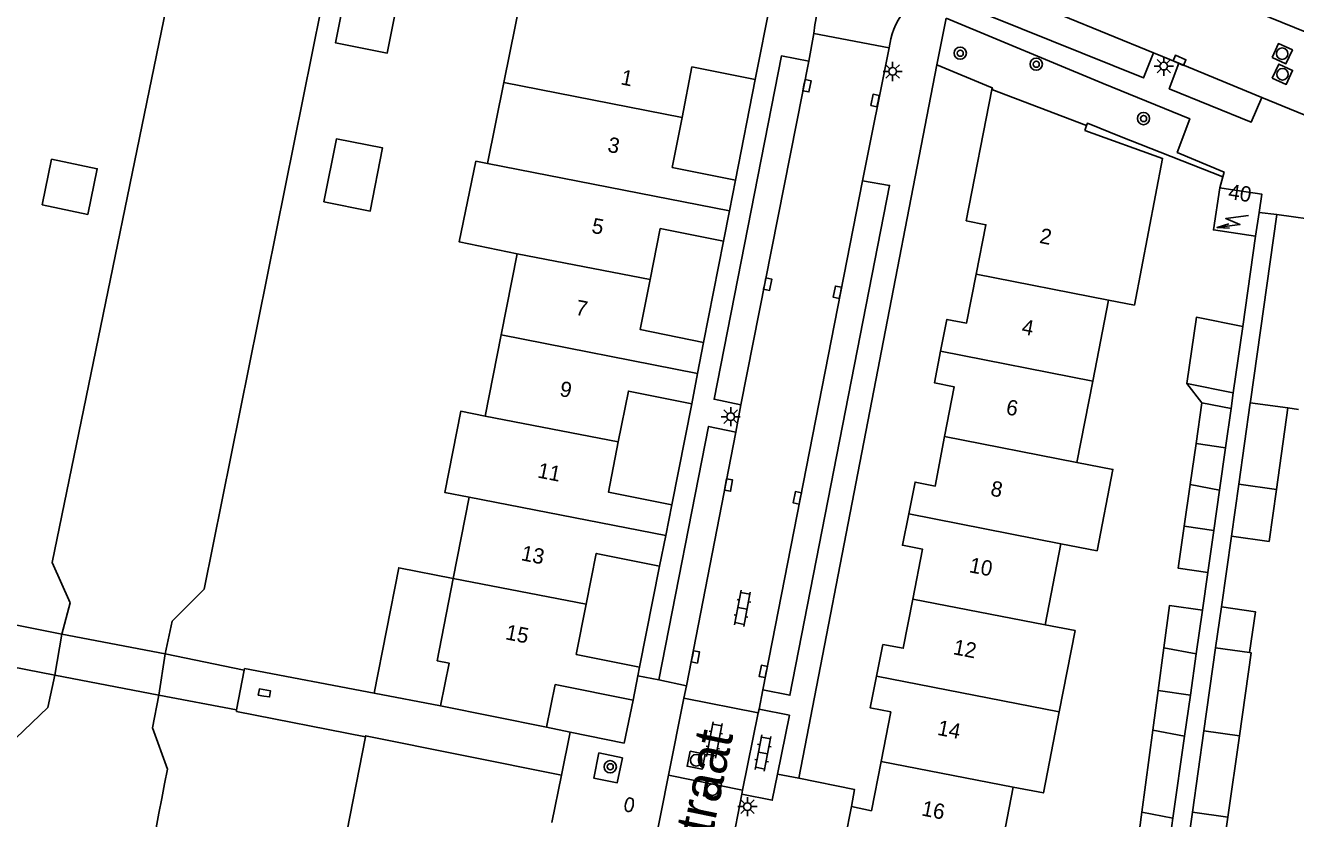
# Model space of a CAD drawing. Extents: x 128000 to 131008, y 398996 to 402500.
# Drawn here: x 128202.5 to 128285.4, y 400307.7 to 400359.5 of the extents above; entities that cross this region are included whole.
import ezdxf

# ---------------------------------------------------------------- set-up
doc = ezdxf.new("R2010")
doc.units = 0
for name, color, linetype in [('gg-afsc-erfafscheiding', 7, 'Continuous'), ('gg-afsc-muur', 7, 'Continuous'), ('gg-anno-huisnummerreeks BGT', 7, 'Continuous'), ('gg-anno-openbare ruimte label', 7, 'Continuous'), ('gg-bbg-bijgebouw', 7, 'Continuous'), ('gg-bbg-gedigitaliseerde bebouwing', 7, 'Continuous'), ('gg-bbg-gedigitaliseerde bijgebouw', 7, 'Continuous'), ('gg-bbg-hoofdgebouw', 7, 'Continuous'), ('gg-bbg-luifel en loopbrug', 7, 'Continuous'), ('gg-bbg-tussenscheiding', 7, 'Continuous'), ('gg-knt-bovenkant onderkant talud', 7, 'Continuous'), ('gg-knt-verharding', 7, 'Continuous'), ('gg-knt-verharding nz', 7, 'Continuous'), ('gg-kntw-beschoeiing', 7, 'Continuous'), ('gg-kwrk-kunstwerk niveau 01', 7, 'Continuous'), ('gt-grn-weggrens', 7, 'Continuous'), ('gt-symb-boom', 7, 'Continuous'), ('gt-symb-brandkraan', 7, 'Continuous'), ('gt-symb-klinker verharding', 7, 'Continuous'), ('gt-symb-kolk', 7, 'Continuous'), ('gt-symb-lichtmast', 7, 'Continuous'), ('gt-symb-rioolschacht', 7, 'Continuous'), ('gt-symb-trafo symbool', 7, 'Continuous')]:
    doc.layers.add(name, color=color, linetype=linetype)

# ---------------------------------------------------------------- blocks, each defined once
blk = doc.blocks.new('gt0-BR')
at = {"layer": 'gt-symb-brandkraan'}
for centre, radius, start, end in [((-0.244, 0), 0.206, 107.56694, 252.43307), ((0.599, -2.664), 3, 106.89205, 107.56694), ((0, -0.691), 0.938, 73.10799, 106.89205), ((-0.599, -2.664), 3, 72.43309, 73.10799), ((0.244, 0), 0.206, 287.56695, 72.43309), ((0.599, 2.664), 3, 252.43307, 253.10797), ((0, 0.691), 0.938, 253.10797, 286.89206), ((-0.599, 2.664), 3, 286.89206, 287.56695)]:
    blk.add_arc(centre, radius, start, end, dxfattribs=at)
blk = doc.blocks.new('gt0-BOOM')
at = {"layer": 'gt-symb-boom'}
for radius in [0.4, 0.2]:
    blk.add_circle((0, 0), radius, dxfattribs=at)
blk = doc.blocks.new('gt0-HSP')
at = {"layer": 'gt-symb-trafo symbool'}
for points in [[(0.771, 0.746), (-0.529, -0.004), (0.471, -0.004), (-0.829, -0.754)], [(-0.217, -0.24), (-0.829, -0.754), (-0.077, -0.48)]]:
    blk.add_lwpolyline(points, dxfattribs=at)
blk = doc.blocks.new('gt0-LMAST')
at = {"layer": 'gt-symb-lichtmast'}
for p, q in [((-0.182, 0.173), (-0.447, 0.438)), ((-0.005, 0.246), (-0.005, 0.621)), ((0.172, 0.173), (0.437, 0.438)), ((-0.255, -0.004), (-0.63, -0.004)), ((-0.182, -0.181), (-0.447, -0.446)), ((-0.005, -0.254), (-0.005, -0.629)), ((0.437, -0.446), (0.172, -0.181)), ((0.245, -0.004), (0.62, -0.004))]:
    blk.add_line(p, q, dxfattribs=at)
blk.add_circle((-0.005, -0.004), 0.25, dxfattribs=at)
blk = doc.blocks.new('gt0-KOLK')
at = {"layer": 'gt-symb-kolk'}
blk.add_lwpolyline([(0, 0), (0.375, 0), (0.375, 0.4), (-0.375, 0.4), (-0.375, 0), (0, 0)], dxfattribs=at)
blk = doc.blocks.new('gt0-RS')
at = {"layer": 'gt-symb-rioolschacht'}
blk.add_lwpolyline([(-0.5, -0.5), (0.5, -0.5), (0.5, 0.5), (-0.5, 0.5)], close=True, dxfattribs=at)
blk.add_circle((0, 0), 0.375, dxfattribs=at)
blk = doc.blocks.new('gt0-KL1')
at = {"layer": 'gt-symb-klinker verharding'}
for p, q in [((-1.15, 0.3), (1.15, 0.3)), ((-1, -0.3), (-1, 0.3)), ((-0.5, 0.3), (-0.5, 0.45)), ((0, -0.3), (0, 0.3)), ((0.5, 0.3), (0.5, 0.45)), ((1, -0.3), (1, 0.3)), ((-1.15, -0.3), (1.15, -0.3)), ((-0.5, -0.45), (-0.5, -0.3)), ((0.5, -0.45), (0.5, -0.3))]:
    blk.add_line(p, q, dxfattribs=at)

msp = doc.modelspace()

# ---------------------------------------------------------------- linework, layer by layer
at = {"layer": 'gg-afsc-erfafscheiding'}
for p, q in [((128282.763, 400345.755), (128281.93, 400339.87)), ((128281.191, 400326.175), (128280.541, 400321.558)), ((128279.654, 400323.805), (128279.305, 400321.345)), ((128225.256, 400315.919), (128216.788, 400317.535)), ((128224.683, 400313.067), (128216.267, 400314.738))]:
    msp.add_line(p, q, dxfattribs=at)
at = {"layer": 'gg-afsc-muur'}
for p, q in [((128273.891, 400352.287), (128280.644, 400349.635)), ((128280.644, 400349.635), (128280.439, 400348.909))]:
    msp.add_line(p, q, dxfattribs=at)
at = {"layer": 'gg-bbg-bijgebouw'}
for p, q in [((128284.157, 400347.167), (128282.432, 400334.958)), ((128287.314, 400346.721), (128284.157, 400347.167)), ((128282.421, 400334.879), (128281.669, 400329.561)), ((128282.432, 400334.958), (128282.421, 400334.879)), ((128281.669, 400329.561), (128281.191, 400326.175))]:
    msp.add_line(p, q, dxfattribs=at)
at = {"layer": 'gg-bbg-gedigitaliseerde bebouwing'}
for p, q in [((128235.704, 400365.628), (128233.717, 400355.782)), ((128233.717, 400355.782), (128232.649, 400350.492)), ((128234.584, 400344.609), (128233.544, 400339.31)), ((128272.142, 400336.291), (128273.176, 400341.581)), ((128273.176, 400341.581), (128274.868, 400341.257)), ((128233.544, 400339.31), (128232.503, 400334.011)), ((128271.107, 400330.991), (128272.142, 400336.291)), ((128231.462, 400328.712), (128230.421, 400323.414)), ((128269.035, 400320.392), (128270.069, 400325.682)), ((128230.421, 400323.414), (128229.366, 400318.043)), ((128224.683, 400313.067), (128223.006, 400304.519)), ((128265.927, 400304.493), (128266.963, 400309.792))]:
    msp.add_line(p, q, dxfattribs=at)
for points in [[(128232.649, 400350.492), (128231.898, 400350.647), (128230.814, 400345.386), (128234.584, 400344.609)], [(128264.539, 400343.27), (128265.172, 400346.503), (128263.883, 400346.755)], [(128232.503, 400334.011), (128230.904, 400334.325), (128229.863, 400329.026), (128231.462, 400328.712)], [(128271.107, 400330.991), (128273.463, 400330.531), (128272.426, 400325.222), (128270.069, 400325.682)], [(128269.962, 400314.709), (128270.998, 400320.008), (128269.035, 400320.392)], [(128269.962, 400314.709), (128268.926, 400309.408), (128266.963, 400309.792)]]:
    msp.add_lwpolyline(points, dxfattribs=at)
at = {"layer": 'gg-bbg-gedigitaliseerde bijgebouw'}
for p, q in [((128281.93, 400339.87), (128281.313, 400335.54)), ((128278.293, 400336.134), (128281.313, 400335.54)), ((128284.135, 400329.219), (128284.877, 400334.544)), ((128284.877, 400334.544), (128285.574, 400334.449)), ((128278.503, 400329.551), (128278.886, 400332.22)), ((128278.886, 400332.22), (128280.806, 400331.944)), ((128280.415, 400329.179), (128280.806, 400331.944)), ((128278.503, 400329.551), (128278.111, 400326.817)), ((128280.041, 400326.54), (128280.415, 400329.179)), ((128278.111, 400326.817), (128280.041, 400326.54)), ((128278.9, 400318.488), (128279.305, 400321.345)), ((128280.163, 400318.878), (128280.541, 400321.558)), ((128276.791, 400318.894), (128276.416, 400316.099)), ((128279.401, 400313.471), (128280.163, 400318.878)), ((128278.52, 400315.802), (128278.9, 400318.488)), ((128276.416, 400316.099), (128278.52, 400315.802)), ((128276.069, 400313.518), (128275.35, 400308.16)), ((128278.139, 400313.115), (128276.069, 400313.518)), ((128277.381, 400307.765), (128278.139, 400313.115)), ((128279.401, 400313.471), (128278.652, 400308.154)), ((128280.959, 400307.838), (128281.713, 400313.142)), ((128275.35, 400308.16), (128274.948, 400305.165)), ((128278.652, 400308.154), (128277.898, 400302.806)), ((128276.972, 400304.878), (128277.381, 400307.765)), ((128280.959, 400307.838), (128280.198, 400302.489))]:
    msp.add_line(p, q, dxfattribs=at)
for points in [[(128281.93, 400339.87), (128278.906, 400340.461), (128278.293, 400336.134)], [(128281.191, 400326.175), (128283.656, 400325.827), (128284.135, 400329.219)], [(128276.791, 400318.894), (128277.161, 400321.65), (128279.305, 400321.345)], [(128282.373, 400318.569), (128282.754, 400321.243), (128280.541, 400321.558)], [(128282.373, 400318.569), (128282.483, 400318.554), (128281.713, 400313.142)]]:
    msp.add_lwpolyline(points, dxfattribs=at)
at = {"layer": 'gg-bbg-hoofdgebouw'}
for p, q in [((128251.132, 400361.126), (128250.126, 400355.981)), ((128265.563, 400355.333), (128263.883, 400346.755)), ((128271.735, 400352.973), (128265.563, 400355.333)), ((128271.624, 400352.665), (128271.735, 400352.973)), ((128248.843, 400349.411), (128248.449, 400347.412)), ((128281.134, 400348.804), (128280.439, 400348.909)), ((128248.449, 400347.412), (128248.058, 400345.424)), ((128282.999, 400347.31), (128282.763, 400345.755)), ((128246.757, 400338.824), (128246.363, 400336.792)), ((128246.363, 400336.792), (128245.98, 400334.818)), ((128244.683, 400328.224), (128244.281, 400326.21)), ((128244.281, 400326.21), (128243.884, 400324.222)), ((128242.471, 400317.052), (128242.161, 400315.475)), ((128242.582, 400317.619), (128242.471, 400317.052)), ((128237.063, 400316.498), (128236.502, 400313.704)), ((128242.161, 400315.475), (128237.063, 400316.498)), ((128236.502, 400313.704), (128229.59, 400315.092)), ((128236.846, 400307.477), (128237.471, 400310.563)), ((128255.995, 400306.434), (128256.408, 400308.516))]:
    msp.add_line(p, q, dxfattribs=at)
for points in [[(128250.126, 400355.981), (128245.99, 400356.811), (128245.346, 400353.511)], [(128245.346, 400353.511), (128244.707, 400350.241), (128248.843, 400349.411)], [(128274.868, 400341.257), (128276.702, 400350.837), (128271.624, 400352.665)], [(128282.763, 400345.755), (128280.024, 400346.17), (128280.439, 400348.909)], [(128281.134, 400348.804), (128283.178, 400348.494), (128282.999, 400347.31)], [(128248.058, 400345.424), (128243.922, 400346.254), (128243.265, 400342.922)], [(128243.265, 400342.922), (128242.621, 400339.654), (128246.757, 400338.824)], [(128264.539, 400343.27), (128263.914, 400340.086), (128262.625, 400340.32), (128262.215, 400338.244)], [(128262.215, 400338.244), (128261.809, 400336.185), (128263.102, 400335.925), (128262.482, 400332.67)], [(128245.98, 400334.818), (128241.844, 400335.648), (128241.19, 400332.322)], [(128241.19, 400332.322), (128240.547, 400329.054), (128244.683, 400328.224)], [(128262.482, 400332.67), (128261.866, 400329.441), (128260.552, 400329.705), (128260.139, 400327.63)], [(128260.139, 400327.63), (128259.731, 400325.582), (128261.039, 400325.318), (128260.402, 400322.058)], [(128243.884, 400324.222), (128239.748, 400325.052), (128239.092, 400321.726)], [(128260.402, 400322.058), (128259.776, 400318.852), (128258.45, 400319.101), (128258.034, 400317.036)], [(128239.092, 400321.726), (128238.446, 400318.449), (128242.582, 400317.619)], [(128229.59, 400315.092), (128230.151, 400317.885), (128229.366, 400318.043)], [(128258.034, 400317.036), (128257.617, 400314.968), (128258.961, 400314.7), (128258.329, 400311.472)], [(128237.471, 400310.563), (128224.7, 400313.149), (128224.683, 400313.067)], [(128258.329, 400311.472), (128257.699, 400308.252), (128256.408, 400308.516)]]:
    msp.add_lwpolyline(points, dxfattribs=at)
at = {"layer": 'gg-bbg-luifel en loopbrug'}
for p, q in [((128278.293, 400336.134), (128279.269, 400334.888)), ((128281.313, 400335.54), (128281.17, 400334.514)), ((128278.886, 400332.22), (128279.269, 400334.888)), ((128281.17, 400334.514), (128279.269, 400334.888)), ((128280.806, 400331.944), (128281.17, 400334.514)), ((128279.654, 400323.805), (128280.041, 400326.54)), ((128229.59, 400315.092), (128225.256, 400315.919)), ((128276.416, 400316.099), (128276.069, 400313.518)), ((128278.139, 400313.115), (128278.52, 400315.802))]:
    msp.add_line(p, q, dxfattribs=at)
for points in [[(128223.454, 400361.984), (128222.744, 400358.372), (128226.111, 400357.711), (128226.821, 400361.323), (128223.454, 400361.984)], [(128221.982, 400347.991), (128222.792, 400352.111), (128225.813, 400351.518), (128225.004, 400347.397), (128221.982, 400347.991)], [(128203.591, 400347.796), (128206.573, 400347.175), (128207.194, 400350.156), (128204.213, 400350.778), (128203.591, 400347.796)], [(128278.111, 400326.817), (128277.719, 400324.083), (128279.654, 400323.805)], [(128230.421, 400323.414), (128226.866, 400324.112), (128225.256, 400315.919)]]:
    msp.add_lwpolyline(points, dxfattribs=at)
at = {"layer": 'gg-bbg-tussenscheiding'}
for p, q in [((128233.717, 400355.782), (128245.346, 400353.511)), ((128248.449, 400347.412), (128232.649, 400350.492)), ((128234.584, 400344.609), (128243.265, 400342.922)), ((128264.539, 400343.27), (128273.176, 400341.581)), ((128233.544, 400339.31), (128246.363, 400336.792)), ((128262.215, 400338.244), (128272.142, 400336.291)), ((128282.421, 400334.879), (128284.877, 400334.544)), ((128232.503, 400334.011), (128241.19, 400332.322)), ((128262.482, 400332.67), (128271.107, 400330.991)), ((128280.415, 400329.179), (128278.503, 400329.551)), ((128281.669, 400329.561), (128284.135, 400329.219)), ((128231.462, 400328.712), (128244.281, 400326.21)), ((128260.139, 400327.63), (128270.069, 400325.682)), ((128230.421, 400323.414), (128239.092, 400321.726)), ((128260.402, 400322.058), (128269.035, 400320.392)), ((128278.9, 400318.488), (128276.791, 400318.894)), ((128282.373, 400318.569), (128280.163, 400318.878)), ((128258.034, 400317.036), (128269.962, 400314.709)), ((128281.713, 400313.142), (128279.401, 400313.471)), ((128258.329, 400311.472), (128266.963, 400309.792)), ((128275.35, 400308.16), (128277.381, 400307.765)), ((128280.959, 400307.838), (128278.652, 400308.154))]:
    msp.add_line(p, q, dxfattribs=at)
at = {"layer": 'gg-knt-bovenkant onderkant talud'}
for p, q in [((128216.769, 400317.427), (128216.788, 400317.535)), ((128216.285, 400314.844), (128216.267, 400314.738))]:
    msp.add_line(p, q, dxfattribs=at)
at = {"layer": 'gg-knt-verharding'}
for p, q in [((128262.587, 400359.98), (128261.968, 400356.943)), ((128272.834, 400355.726), (128262.587, 400359.98)), ((128253.611, 400357.189), (128253.95, 400358.986)), ((128253.95, 400358.986), (128258.851, 400358.053)), ((128258.851, 400358.053), (128258.967, 400358.635)), ((128257.111, 400349.372), (128258.851, 400358.053)), ((128276.116, 400357.717), (128277.764, 400357.04)), ((128261.968, 400356.943), (128252.969, 400310.378)), ((128265.474, 400355.487), (128261.968, 400356.943)), ((128250.126, 400355.981), (128248.843, 400349.411)), ((128283.188, 400354.81), (128289.466, 400352.23)), ((128273.891, 400352.287), (128271.909, 400353.085)), ((128284.157, 400347.167), (128282.999, 400347.31)), ((128248.058, 400345.424), (128246.757, 400338.824)), ((128245.98, 400334.818), (128244.683, 400328.224)), ((128249.18, 400334.745), (128248.858, 400332.961)), ((128243.884, 400324.222), (128242.582, 400317.619)), ((128243.84, 400316.789), (128245.645, 400316.4)), ((128245.455, 400315.604), (128245.645, 400316.4)), ((128244.463, 400310.579), (128245.455, 400315.604)), ((128250.318, 400314.633), (128245.455, 400315.604)), ((128250.625, 400316.134), (128250.37, 400314.888)), ((128250.318, 400314.633), (128249.293, 400309.592)), ((128250.37, 400314.888), (128250.318, 400314.633)), ((128236.502, 400313.704), (128238.049, 400313.388)), ((128243.463, 400305.519), (128244.463, 400310.579)), ((128244.463, 400310.579), (128249.293, 400309.592)), ((128249.293, 400309.592), (128249.24, 400309.321)), ((128249.24, 400309.321), (128248.306, 400304.524))]:
    msp.add_line(p, q, dxfattribs=at)
for points in [[(128267.202, 400366.679), (128273.772, 400364.078), (128289.112, 400357.836), (128312.174, 400348.256)], [(128253.95, 400358.986), (128254.01, 400359.545), (128254.554, 400362.375), (128254.591, 400362.772), (128254.596, 400363.175)], [(128276.116, 400357.717), (128275.46, 400356.086), (128265.445, 400360.117), (128266.104, 400361.833)], [(128253.611, 400357.189), (128251.83, 400357.524), (128247.434, 400335.108), (128249.18, 400334.745)], [(128283.188, 400354.81), (128282.483, 400353.201), (128277.136, 400355.383), (128277.764, 400357.04)], [(128265.563, 400355.333), (128265.604, 400355.433), (128265.474, 400355.487)], [(128272.834, 400355.726), (128278.476, 400353.421), (128277.66, 400351.221), (128280.712, 400349.942), (128280.644, 400349.635)], [(128271.909, 400353.085), (128271.793, 400353.128), (128271.735, 400352.973)], [(128257.111, 400349.372), (128258.888, 400349.066), (128252.381, 400315.786), (128250.625, 400316.134)], [(128248.858, 400332.961), (128247.077, 400333.334), (128243.84, 400316.789)], [(128238.049, 400313.388), (128241.568, 400312.668), (128242.161, 400315.475)], [(128239.927, 400312.033), (128239.588, 400310.381), (128241.124, 400310.072), (128241.459, 400311.698), (128239.927, 400312.033)], [(128252.969, 400310.378), (128256.59, 400309.642), (128256.408, 400308.516)]]:
    msp.add_lwpolyline(points, dxfattribs=at)
msp.add_arc((128263.806, 400357.455), 4.981, 135.88594, 166.29455, dxfattribs=at)
at = {"layer": 'gg-knt-verharding nz'}
for p, q in [((128276.116, 400357.717), (128266.104, 400361.833)), ((128249.18, 400334.745), (128253.611, 400357.189)), ((128283.188, 400354.81), (128277.764, 400357.04)), ((128250.625, 400316.134), (128257.111, 400349.372)), ((128245.645, 400316.4), (128248.858, 400332.961))]:
    msp.add_line(p, q, dxfattribs=at)
for points in [[(128250.37, 400314.888), (128252.354, 400314.482), (128251.58, 400310.645)], [(128251.58, 400310.645), (128251.235, 400308.933), (128249.24, 400309.321)]]:
    msp.add_lwpolyline(points, dxfattribs=at)
at = {"layer": 'gg-kntw-beschoeiing'}
for p, q in [((128204.878, 400319.784), (128204.412, 400317.091)), ((128211.618, 400318.489), (128211.21, 400315.802))]:
    msp.add_line(p, q, dxfattribs=at)
for points in [[(128204.878, 400319.784), (128205.427, 400321.825), (128204.243, 400324.444), (128213.264, 400368.384), (128213.897, 400368.831)], [(128222.449, 400367.167), (128222.981, 400366.476), (128214.169, 400322.722), (128212.081, 400320.633), (128211.618, 400318.489)], [(128204.412, 400317.091), (128203.956, 400314.991), (128201.886, 400312.978)], [(128211.21, 400315.802), (128210.791, 400313.653), (128211.768, 400310.965)]]:
    msp.add_lwpolyline(points, dxfattribs=at)
msp.add_arc((126674.287, 400607.52), 1565.82, 346.801383, 349.082666, dxfattribs=at)
at = {"layer": 'gg-kwrk-kunstwerk niveau 01'}
for p, q in [((128200.013, 400320.742), (128204.878, 400319.784)), ((128204.878, 400319.784), (128211.618, 400318.489)), ((128204.412, 400317.091), (128199.5, 400318.057)), ((128216.769, 400317.427), (128211.618, 400318.489)), ((128211.21, 400315.802), (128204.412, 400317.091)), ((128216.285, 400314.844), (128216.769, 400317.427)), ((128211.21, 400315.802), (128216.285, 400314.844))]:
    msp.add_line(p, q, dxfattribs=at)
at = {"layer": 'gt-grn-weggrens'}
for p, q in [((128243.84, 400316.789), (128242.471, 400317.052)), ((128237.471, 400310.563), (128238.049, 400313.388)), ((128252.969, 400310.378), (128251.58, 400310.645))]:
    msp.add_line(p, q, dxfattribs=at)

# ---------------------------------------------------------------- block references
at = {"layer": 'gt-symb-boom'}
for p in [(128263.501, 400357.702), (128268.457, 400356.984), (128275.459, 400353.435), (128240.661, 400311.119)]:
    msp.add_blockref('gt0-BOOM', p, dxfattribs=at)
at = {"layer": 'gt-symb-brandkraan', "rotation": -101.13425192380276}
msp.add_blockref('gt0-BR', (128241.905, 400308.638), dxfattribs=at)
at = {"layer": 'gt-symb-klinker verharding'}
for p, rotation in [((128249.291, 400321.454), 79.10581701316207), ((128247.457, 400312.869), 78.86988891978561), ((128250.631, 400312.011), -100.65836150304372)]:
    msp.add_blockref('gt0-KL1', p, dxfattribs=dict(at, rotation=rotation))
at = {"layer": 'gt-symb-kolk'}
for p, rotation in [((128277.728, 400357.051), -22.639108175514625), ((128253.303, 400355.613), -100.77976816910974), ((128258.136, 400354.577), 78.70114651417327), ((128250.741, 400342.66), -101.13425192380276), ((128255.678, 400342.055), 78.86574807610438), ((128248.187, 400329.551), -100.49324039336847), ((128253.063, 400328.639), 78.86574807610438), ((128246.021, 400318.329), -100.49324039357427), ((128250.847, 400317.307), 79.34366337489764), ((128218.067, 400315.739), -9.845756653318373)]:
    msp.add_blockref('gt0-KOLK', p, dxfattribs=dict(at, rotation=rotation))
at = {"layer": 'gt-symb-lichtmast'}
for p in [(128259.091, 400356.513), (128276.785, 400356.859), (128248.526, 400333.976), (128249.621, 400308.522)]:
    msp.add_blockref('gt0-LMAST', p, dxfattribs=at)
at = {"layer": 'gt-symb-rioolschacht'}
for p, rotation in [((128284.506, 400357.67), -24.640989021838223), ((128284.525, 400356.326), -24.640989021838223), ((128246.265, 400311.543), -101.13425192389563), ((128247.331, 400309.626), -101.13425192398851)]:
    msp.add_blockref('gt0-RS', p, dxfattribs=dict(at, rotation=rotation))
at = {"layer": 'gt-symb-trafo symbool', "rotation": -22.58820467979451}
msp.add_blockref('gt0-HSP', (128281.317, 400346.703), dxfattribs=at)

# ---------------------------------------------------------------- texts
at = {"layer": 'gg-anno-huisnummerreeks BGT'}
for s, rotation, p in [('1', 348.9, (128241.297, 400355.673)), ('3', 348.9, (128240.437, 400351.273)), ('40', 351.4, (128280.946, 400348.19)), ('5', 348.9, (128239.396, 400345.985)), ('2', 348.9, (128268.622, 400345.323)), ('7', 348.9, (128238.342, 400340.639)), ('4', 348.9, (128267.457, 400339.386)), ('9', 348.9, (128237.31, 400335.335)), ('6', 349.2, (128266.437, 400334.139)), ('11', 348.9, (128235.866, 400330.01)), ('8', 349.2, (128265.425, 400328.83)), ('13', 348.8, (128234.792, 400324.61)), ('10', 348.9, (128264.032, 400323.827)), ('15', 348.8, (128233.774, 400319.449)), ('12', 348.9, (128262.986, 400318.474)), ('14', 348.9, (128261.954, 400313.209)), ('16', 348.9, (128260.924, 400307.95))]:
    msp.add_text(s, height=1, rotation=rotation, dxfattribs=at).set_placement(p)
at = {"layer": 'gg-anno-openbare ruimte label'}
msp.add_text('Lichtenvoordestraat', height=2.5, rotation=78.3, dxfattribs=at).set_placement((128242.734, 400284.465))

doc.saveas('drawing.dxf')
